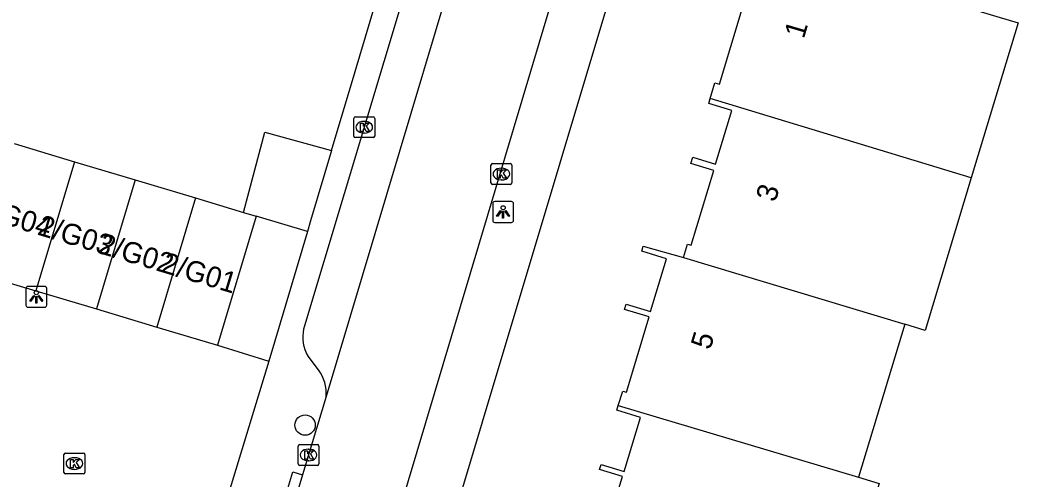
# Model space of a CAD drawing. Extents: x 162186 to 163152, y 385513 to 386513.
# Drawn here: x 162777.62 to 162825.54, y 386165.45 to 386187.5 of the extents above; entities that cross this region are included whole.
import ezdxf

# ---------------------------------------------------------------- set-up
doc = ezdxf.new("R2010")
doc.units = 0
for name, color, linetype in [('IMGEO_Boom', 7, 'Continuous'), ('IMGEO_Kolk', 7, 'Continuous'), ('IMGEO_Lichtpunt', 7, 'Continuous'), ('IMGEO_Pand', 7, 'Continuous'), ('IMGEO_Pand_nummerreeks', 7, 'Continuous'), ('IMGEO_Parkeervlak_open', 7, 'Continuous'), ('IMGEO_Rijbaan_lokaal_open', 7, 'Continuous'), ('IMGEO_Voetpad_open', 7, 'Continuous')]:
    doc.layers.add(name, color=color, linetype=linetype)

msp = doc.modelspace()

# ---------------------------------------------------------------- linework, layer by layer
at = {"layer": 'IMGEO_Boom'}
msp.add_circle((162791.311, 386168.045), 0.489, dxfattribs=at)
at = {"layer": 'IMGEO_Kolk'}
for p, q in [((162793.652, 386181.922), (162793.652, 386182.774)), ((162793.727, 386182.848), (162794.579, 386182.848)), ((162794.14, 386182.628), (162794.165, 386182.628)), ((162794.653, 386182.774), (162794.653, 386181.922)), ((162794.163, 386182.068), (162794.138, 386182.068)), ((162794.579, 386181.848), (162793.727, 386181.848)), ((162800.31, 386180.599), (162801.162, 386180.599)), ((162800.235, 386179.673), (162800.235, 386180.525)), ((162800.723, 386180.379), (162800.748, 386180.379)), ((162801.236, 386180.525), (162801.236, 386179.673)), ((162800.746, 386179.819), (162800.721, 386179.819)), ((162801.162, 386179.599), (162800.31, 386179.599)), ((162779.812, 386166.699), (162780.664, 386166.699)), ((162790.978, 386166.183), (162790.978, 386167.035)), ((162791.053, 386167.109), (162791.905, 386167.109)), ((162791.466, 386166.889), (162791.491, 386166.889)), ((162791.979, 386167.035), (162791.979, 386166.183)), ((162779.737, 386165.773), (162779.737, 386166.625)), ((162780.225, 386166.479), (162780.25, 386166.479)), ((162780.738, 386166.625), (162780.738, 386165.773)), ((162791.489, 386166.329), (162791.464, 386166.329)), ((162780.248, 386165.919), (162780.223, 386165.919)), ((162791.905, 386166.109), (162791.053, 386166.109)), ((162780.664, 386165.699), (162779.812, 386165.699))]:
    msp.add_line(p, q, dxfattribs=at)
for points in [[(162793.652, 386181.922), (162793.652, 386182.774)], [(162793.727, 386182.848), (162794.579, 386182.848)], [(162793.973, 386182.548), (162794.096, 386182.548), (162794.096, 386182.397), (162794.226, 386182.548), (162794.39, 386182.548), (162794.244, 386182.397), (162794.397, 386182.148), (162794.245, 386182.148), (162794.16, 386182.312), (162794.096, 386182.245), (162794.096, 386182.148), (162793.973, 386182.148), (162793.973, 386182.548)], [(162794.653, 386182.774), (162794.653, 386181.922)], [(162794.579, 386181.848), (162793.727, 386181.848)], [(162800.31, 386180.599), (162801.162, 386180.599)], [(162800.235, 386179.673), (162800.235, 386180.525)], [(162800.556, 386180.299), (162800.679, 386180.299), (162800.679, 386180.148), (162800.809, 386180.299), (162800.973, 386180.299), (162800.827, 386180.148), (162800.98, 386179.899), (162800.828, 386179.899), (162800.743, 386180.063), (162800.679, 386179.996), (162800.679, 386179.899), (162800.556, 386179.899), (162800.556, 386180.299)], [(162801.236, 386180.525), (162801.236, 386179.673)], [(162801.162, 386179.599), (162800.31, 386179.599)], [(162779.812, 386166.699), (162780.664, 386166.699)], [(162790.978, 386166.183), (162790.978, 386167.035)], [(162791.053, 386167.109), (162791.905, 386167.109)], [(162791.299, 386166.809), (162791.422, 386166.809), (162791.422, 386166.658), (162791.552, 386166.809), (162791.716, 386166.809), (162791.57, 386166.658), (162791.723, 386166.409), (162791.571, 386166.409), (162791.486, 386166.573), (162791.422, 386166.506), (162791.422, 386166.409), (162791.299, 386166.409), (162791.299, 386166.809)], [(162791.979, 386167.035), (162791.979, 386166.183)], [(162779.737, 386165.773), (162779.737, 386166.625)], [(162780.058, 386166.399), (162780.181, 386166.399), (162780.181, 386166.248), (162780.311, 386166.399), (162780.475, 386166.399), (162780.329, 386166.248), (162780.482, 386165.999), (162780.33, 386165.999), (162780.245, 386166.163), (162780.181, 386166.096), (162780.181, 386165.999), (162780.058, 386165.999), (162780.058, 386166.399)], [(162780.738, 386166.625), (162780.738, 386165.773)], [(162791.905, 386166.109), (162791.053, 386166.109)], [(162780.664, 386165.699), (162779.812, 386165.699)]]:
    msp.add_lwpolyline(points, dxfattribs=at)
for centre, start, end in [((162793.729, 386182.772), 91.552, 178.448), ((162793.729, 386182.772), 91.552, 178.448), ((162794.577, 386182.772), 1.552, 88.448), ((162794.577, 386182.772), 1.552, 88.448), ((162793.729, 386181.924), 181.552, 268.448), ((162793.729, 386181.924), 181.552, 268.448), ((162794.577, 386181.924), 271.552, 358.448), ((162794.577, 386181.924), 271.552, 358.448), ((162800.312, 386180.523), 91.552, 178.448), ((162800.312, 386180.523), 91.552, 178.448), ((162801.16, 386180.523), 1.552, 88.448), ((162801.16, 386180.523), 1.552, 88.448), ((162800.312, 386179.675), 181.552, 268.448), ((162800.312, 386179.675), 181.552, 268.448), ((162801.16, 386179.675), 271.552, 358.448), ((162801.16, 386179.675), 271.552, 358.448), ((162779.814, 386166.623), 91.552, 178.448), ((162779.814, 386166.623), 91.552, 178.448), ((162780.662, 386166.623), 1.552, 88.448), ((162780.662, 386166.623), 1.552, 88.448), ((162791.055, 386167.033), 91.552, 178.448), ((162791.055, 386167.033), 91.552, 178.448), ((162791.903, 386167.033), 1.552, 88.448), ((162791.903, 386167.033), 1.552, 88.448), ((162779.814, 386165.775), 181.552, 268.448), ((162779.814, 386165.775), 181.552, 268.448), ((162780.662, 386165.775), 271.552, 358.448), ((162780.662, 386165.775), 271.552, 358.448), ((162791.055, 386166.185), 181.552, 268.448), ((162791.055, 386166.185), 181.552, 268.448), ((162791.903, 386166.185), 271.552, 358.448), ((162791.903, 386166.185), 271.552, 358.448)]:
    msp.add_arc(centre, 0.0765, start, end, dxfattribs=at)
for centre, major_axis, ratio, start_param, end_param in [((162794.139, 386182.348), (-0.387, 0.002), 0.722429, 4.712389, 7.853982), ((162794.164, 386182.348), (-0.39, 0.002), 0.717154, 1.570796, 4.712389), ((162800.722, 386180.099), (-0.387, 0.002), 0.722429, 4.712389, 7.853982), ((162800.747, 386180.099), (-0.39, 0.002), 0.717154, 1.570796, 4.712389), ((162791.465, 386166.609), (-0.387, 0.002), 0.722429, 4.712389, 7.853982), ((162791.49, 386166.609), (-0.39, 0.002), 0.717154, 1.570796, 4.712389), ((162780.224, 386166.199), (-0.387, 0.002), 0.722429, 4.712389, 7.853982), ((162780.249, 386166.199), (-0.39, 0.002), 0.717154, 1.570796, 4.712389)]:
    msp.add_ellipse(centre, major_axis=major_axis, ratio=ratio, start_param=start_param, end_param=end_param, dxfattribs=at)
at = {"layer": 'IMGEO_Lichtpunt'}
for p, q in [((162800.32, 386178.681), (162800.32, 386177.874)), ((162800.32, 386178.681), (162800.32, 386177.874)), ((162801.222, 386178.776), (162800.414, 386178.776)), ((162801.222, 386178.776), (162800.414, 386178.776)), ((162801.316, 386177.874), (162801.316, 386178.681)), ((162801.316, 386177.874), (162801.316, 386178.681)), ((162800.414, 386177.78), (162801.222, 386177.78)), ((162800.414, 386177.78), (162801.222, 386177.78)), ((162777.911, 386174.607), (162777.911, 386173.8)), ((162777.911, 386174.607), (162777.911, 386173.8)), ((162778.813, 386174.702), (162778.005, 386174.702)), ((162778.813, 386174.702), (162778.005, 386174.702)), ((162778.907, 386173.8), (162778.907, 386174.607)), ((162778.907, 386173.8), (162778.907, 386174.607)), ((162778.005, 386173.706), (162778.813, 386173.706)), ((162778.005, 386173.706), (162778.813, 386173.706))]:
    msp.add_line(p, q, dxfattribs=at)
for points in [[(162800.694, 386178.345), (162800.733, 386178.317), (162800.545, 386178.055), (162800.507, 386178.082), (162800.694, 386178.345)], [(162800.796, 386178.297), (162800.843, 386178.297), (162800.843, 386177.975), (162800.796, 386177.975), (162800.796, 386178.297)], [(162800.906, 386178.317), (162800.944, 386178.344), (162801.131, 386178.082), (162801.092, 386178.054), (162800.906, 386178.317)], [(162778.285, 386174.271), (162778.324, 386174.243), (162778.136, 386173.981), (162778.098, 386174.008), (162778.285, 386174.271)], [(162778.387, 386174.223), (162778.434, 386174.223), (162778.434, 386173.901), (162778.387, 386173.901), (162778.387, 386174.223)], [(162778.497, 386174.243), (162778.535, 386174.27), (162778.722, 386174.008), (162778.683, 386173.98), (162778.497, 386174.243)]]:
    msp.add_lwpolyline(points, dxfattribs=at)
for centre in [(162800.819, 386178.479), (162778.41, 386174.405)]:
    msp.add_circle(centre, 0.0994, dxfattribs=at)
for centre, start, end in [((162800.414, 386178.681), 90, 180), ((162800.414, 386178.681), 90, 180), ((162801.222, 386178.681), 0, 90), ((162801.222, 386178.681), 0, 90), ((162800.414, 386177.874), 180, 270), ((162800.414, 386177.874), 180, 270), ((162801.222, 386177.874), 270, 0), ((162801.222, 386177.874), 270, 360), ((162778.005, 386174.607), 90, 180), ((162778.005, 386174.607), 90, 180), ((162778.813, 386174.607), 0, 90), ((162778.813, 386174.607), 0, 90), ((162778.005, 386173.8), 180, 270), ((162778.005, 386173.8), 180, 270), ((162778.813, 386173.8), 270, 0), ((162778.813, 386173.8), 270, 360)]:
    msp.add_arc(centre, 0.0946, start, end, dxfattribs=at)
at = {"layer": 'IMGEO_Pand'}
for points in [[(162810.757, 386183.726), (162810.984, 386184.478), (162811.201, 386184.412), (162812.294, 386188.03), (162811.09, 386188.394), (162811.169, 386188.655), (162812.326, 386188.305), (162813.101, 386190.87), (162810.296, 386191.717), (162810.368, 386191.956), (162810.684, 386191.86), (162811.707, 386195.247), (162811.384, 386195.345), (162811.468, 386195.623), (162821.928, 386192.463), (162820.817, 386188.787), (162824.52, 386187.668), (162825.536, 386187.361), (162823.291, 386179.925)], [(162809.485, 386176.095), (162809.676, 386176.729), (162809.853, 386176.676), (162810.938, 386180.267), (162809.827, 386180.603), (162809.919, 386180.908), (162811.014, 386180.577), (162811.793, 386183.155), (162810.686, 386183.49), (162810.757, 386183.726)], [(162823.291, 386179.925), (162810.757, 386183.726)], [(162788.363, 386178.259), (162789.38, 386182.105), (162792.581, 386181.227)], [(162777.339, 386181.564), (162780.246, 386180.692)], [(162792.581, 386181.227), (162791.576, 386177.857), (162791.422, 386177.342)], [(162780.246, 386180.692), (162778.387, 386174.491)], [(162780.246, 386180.692), (162783.153, 386179.821)], [(162783.153, 386179.821), (162781.293, 386173.619)], [(162783.153, 386179.821), (162786.059, 386178.949)], [(162823.291, 386179.925), (162821.077, 386172.593), (162820.097, 386172.889)], [(162786.059, 386178.949), (162784.2, 386172.748)], [(162786.059, 386178.949), (162788.363, 386178.259)], [(162788.363, 386178.259), (162788.966, 386178.078)], [(162788.966, 386178.078), (162787.107, 386171.876)], [(162791.422, 386177.342), (162788.966, 386178.078)], [(162806.348, 386168.977), (162806.559, 386169.674), (162806.734, 386169.621), (162807.826, 386173.236), (162806.646, 386173.593), (162806.723, 386173.848), (162807.89, 386173.495), (162808.657, 386176.032), (162807.47, 386176.391), (162807.544, 386176.635), (162809.485, 386176.095)], [(162809.485, 386176.095), (162820.097, 386172.889)], [(162775.48, 386175.362), (162778.387, 386174.491)], [(162778.387, 386174.491), (162781.293, 386173.619)], [(162781.293, 386173.619), (162784.2, 386172.748)], [(162784.2, 386172.748), (162787.107, 386171.876)], [(162820.097, 386172.889), (162819.46, 386170.781), (162817.88, 386165.548)], [(162804.991, 386161.313), (162805.195, 386161.985), (162805.434, 386161.913), (162806.542, 386165.581), (162805.45, 386165.911), (162805.525, 386166.158), (162806.635, 386165.822), (162807.417, 386168.411), (162806.281, 386168.754), (162806.348, 386168.977)], [(162806.348, 386168.977), (162817.88, 386165.548)], [(162817.88, 386165.548), (162818.868, 386165.233), (162818.233, 386163.129), (162816.637, 386157.842), (162815.675, 386158.133)]]:
    msp.add_lwpolyline(points, dxfattribs=at)
at = {"layer": 'IMGEO_Parkeervlak_open'}
msp.add_lwpolyline([(162787.107, 386171.876), (162789.567, 386171.119)], dxfattribs=at)
at = {"layer": 'IMGEO_Rijbaan_lokaal_open'}
for points in [[(162801.617, 386200.521), (162792.316, 386169.409)], [(162804.682, 386193.553), (162786.125, 386131.47)], [(162792.316, 386169.409), (162791.195, 386165.649)], [(162791.195, 386165.649), (162789.572, 386160.218)]]:
    msp.add_lwpolyline(points, dxfattribs=at)
at = {"layer": 'IMGEO_Voetpad_open'}
for points in [[(162792.581, 386181.227), (162793.712, 386185.02), (162799.034, 386202.871), (162799.086, 386203.08)], [(162792.316, 386169.409), (162792.324, 386169.58), (162792.316, 386169.751), (162792.293, 386169.921), (162792.255, 386170.088), (162792.203, 386170.251), (162792.136, 386170.408), (162792.055, 386170.559), (162791.961, 386170.702), (162791.851, 386170.84), (162791.468, 386171.334), (162791.387, 386171.493), (162791.323, 386171.652), (162791.274, 386171.816), (162791.24, 386171.984), (162791.221, 386172.154), (162791.217, 386172.325), (162791.229, 386172.496), (162791.255, 386172.665), (162791.297, 386172.831), (162798.916, 386198.201)], [(162788.594, 386130.73), (162807.28, 386193.09)], [(162791.422, 386177.342), (162789.567, 386171.119)], [(162789.567, 386171.119), (162785.222, 386156.813)], [(162789.572, 386160.218), (162789.099, 386160.36), (162790.717, 386165.793), (162791.195, 386165.649)]]:
    msp.add_lwpolyline(points, dxfattribs=at)

# ---------------------------------------------------------------- texts
at = {"layer": 'IMGEO_Pand_nummerreeks'}
for s, rotation, p in [('1', 73.6057, (162815.252, 386186.56)), ('3', 73.3329, (162813.885, 386178.711)), ('2/G04', 343.2016, (162775.491, 386178.085)), ('2/G03', 343.2016, (162778.413, 386177.203)), ('2/G02', 343.2016, (162781.328, 386176.323)), ('2/G01', 343.2009, (162784.361, 386175.408)), ('5', 73.3042, (162810.758, 386171.62))]:
    msp.add_text(s, height=1, rotation=rotation, dxfattribs=at).set_placement(p)

doc.saveas('drawing.dxf')
